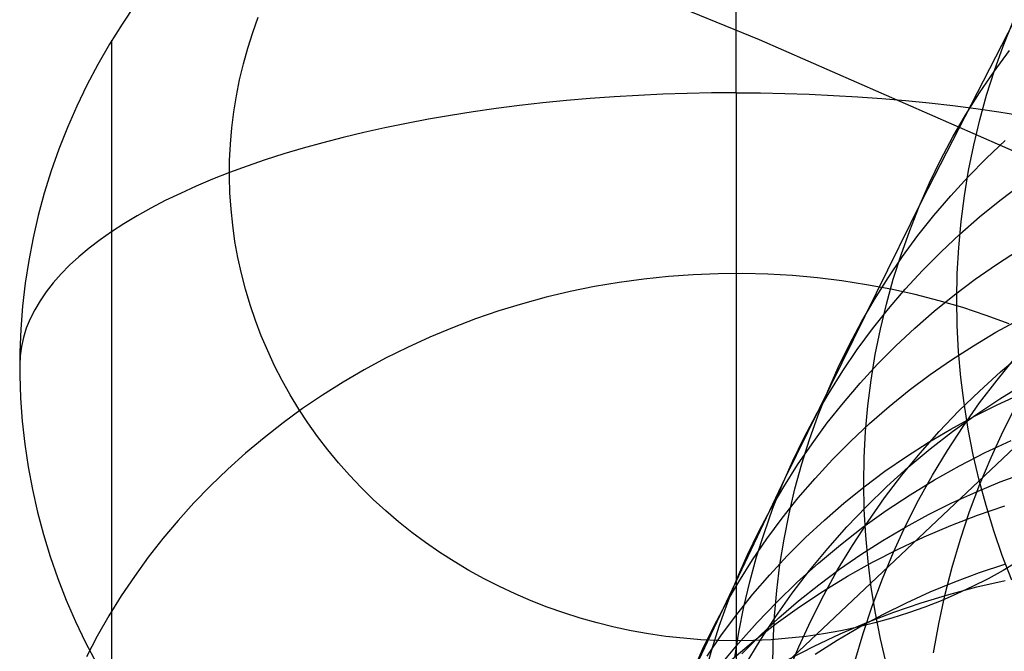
# Model space of a CAD drawing. Header units: millimetres. Extents: x 119 to 175.9, y -203.1 to -153.8.
# Tile 335 of 377: x 159.4 to 160.8, y -159.1 to -158.2. Entities that reach past the tile are written whole.
import ezdxf

# ---------------------------------------------------------------- set-up
doc = ezdxf.new("R2010")
doc.units = ezdxf.units.MM
doc.header["$MEASUREMENT"] = 0
doc.layers.add('Layer 01', color=5, linetype='Continuous', true_color=0x0000ff)
doc.layers.add('Livello 03', color=5, linetype='Continuous', true_color=0x0000ff)

msp = doc.modelspace()

# ---------------------------------------------------------------- linework, layer by layer
at = {"layer": 'Layer 01'}
for p, q in [((160.9183, -157.9477, 17.945), (160.658, -158.4552, 19.8669)), ((160.3664, -159.19, 49.5033), (161.6275, -157.9986, 54.1939)), ((159.5779, -158.1861, 15.661), (159.5598, -158.213, 15.65)), ((160.4029, -158.2162, 14.5905), (160.4029, -158.1869, 14.6069)), ((159.5598, -158.213, 15.65), (159.5427, -158.2403, 15.6387)), ((159.7392, -158.2245, 14.8931), (159.7468, -158.2033, 14.9018)), ((160.7697, -158.2433, 18.9244), (160.7828, -158.2103, 18.9348)), ((159.7324, -158.2459, 14.8843), (159.7392, -158.2245, 14.8931)), ((160.4029, -158.2461, 14.5752), (160.4029, -158.2162, 14.5905)), ((159.5427, -158.2403, 15.6387), (159.5267, -158.2682, 15.6272)), ((159.5459, -159.8027, 19.4514), (159.5459, -158.2351, 15.6408)), ((159.7264, -158.2676, 14.8754), (159.7324, -158.2459, 14.8843)), ((160.4029, -158.2765, 14.5608), (160.4029, -158.2461, 14.5752)), ((160.7573, -158.2779, 19.9306), (160.7783, -158.2493, 19.9415)), ((160.7577, -158.2766, 18.9139), (160.7697, -158.2433, 18.9244)), ((159.5267, -158.2682, 15.6272), (159.5117, -158.2967, 15.6155)), ((159.7212, -158.2894, 14.8664), (159.7264, -158.2676, 14.8754)), ((160.4029, -158.3073, 14.5475), (160.4029, -158.2765, 14.5608)), ((160.7374, -158.3072, 19.9196), (160.7573, -158.2779, 19.9306)), ((160.747, -158.3104, 18.9035), (160.7577, -158.2766, 18.9139)), ((159.5117, -158.2967, 15.6155), (159.4977, -158.3255, 15.6036)), ((159.7168, -158.3113, 14.8574), (159.7212, -158.2894, 14.8664)), ((160.3023, -158.3093, 14.5523), (160.269, -158.3108, 14.556)), ((160.3358, -158.3082, 14.5496), (160.3023, -158.3093, 14.5523)), ((160.3694, -158.3075, 14.548), (160.3358, -158.3082, 14.5496)), ((160.4029, -158.3073, 14.5475), (160.3694, -158.3075, 14.548)), ((160.4029, -158.3073, 14.5475), (160.4029, -158.3386, 14.5352)), ((160.4029, -158.3073, 14.5475), (160.4365, -158.3075, 14.548)), ((160.4365, -158.3075, 14.548), (160.4701, -158.3082, 14.5496)), ((160.4701, -158.3082, 14.5496), (160.5035, -158.3093, 14.5523)), ((160.5035, -158.3093, 14.5523), (160.5369, -158.3108, 14.556)), ((160.7186, -158.3372, 19.9085), (160.7374, -158.3072, 19.9196)), ((159.7133, -158.3334, 14.8483), (159.7168, -158.3113, 14.8574)), ((160.1375, -158.3212, 14.5812), (160.1054, -158.3248, 14.5901)), ((160.17, -158.3179, 14.5734), (160.1375, -158.3212, 14.5812)), ((160.2028, -158.3151, 14.5665), (160.17, -158.3179, 14.5734)), ((160.2358, -158.3128, 14.5607), (160.2028, -158.3151, 14.5665)), ((160.269, -158.3108, 14.556), (160.2358, -158.3128, 14.5607)), ((160.5369, -158.3108, 14.556), (160.5701, -158.3128, 14.5607)), ((160.5701, -158.3128, 14.5607), (160.6031, -158.3151, 14.5665)), ((160.6031, -158.3151, 14.5665), (160.6358, -158.3179, 14.5734)), ((160.6358, -158.3179, 14.5734), (160.6683, -158.3212, 14.5812)), ((160.6683, -158.3212, 14.5812), (160.7005, -158.3248, 14.5901)), ((160.7375, -158.3446, 18.8932), (160.747, -158.3104, 18.9035)), ((159.4977, -158.3255, 15.6036), (159.4849, -158.3548, 15.5916)), ((159.7106, -158.3556, 14.8392), (159.7133, -158.3334, 14.8483)), ((160.0421, -158.3334, 14.6109), (160.011, -158.3383, 14.6228)), ((160.0735, -158.3289, 14.6), (160.0421, -158.3334, 14.6109)), ((160.1054, -158.3248, 14.5901), (160.0735, -158.3289, 14.6)), ((160.7005, -158.3248, 14.5901), (160.7323, -158.3289, 14.6)), ((160.7008, -158.3679, 19.8974), (160.7186, -158.3372, 19.9085)), ((160.7323, -158.3289, 14.6), (160.7638, -158.3334, 14.6109)), ((160.7638, -158.3334, 14.6109), (160.7948, -158.3383, 14.6228)), ((159.9504, -158.3493, 14.6495), (159.9208, -158.3553, 14.6642)), ((159.9805, -158.3436, 14.6357), (159.9504, -158.3493, 14.6495)), ((160.011, -158.3383, 14.6228), (159.9805, -158.3436, 14.6357)), ((160.4029, -158.3386, 14.5352), (160.4029, -158.3703, 14.5241)), ((160.7293, -158.3791, 18.8829), (160.7375, -158.3446, 18.8932)), ((159.4849, -158.3548, 15.5916), (159.4732, -158.3846, 15.5794)), ((159.7087, -158.3779, 14.83), (159.7106, -158.3556, 14.8392)), ((159.8918, -158.3618, 14.6799), (159.8634, -158.3686, 14.6965)), ((159.9208, -158.3553, 14.6642), (159.8918, -158.3618, 14.6799)), ((159.7076, -158.4002, 14.8208), (159.7087, -158.3779, 14.83)), ((159.8357, -158.3758, 14.714), (159.8086, -158.3834, 14.7323)), ((159.8634, -158.3686, 14.6965), (159.8357, -158.3758, 14.714)), ((160.4029, -158.3703, 14.5241), (160.4029, -158.4023, 14.514)), ((160.6842, -158.3991, 19.8863), (160.7008, -158.3679, 19.8974)), ((160.7467, -158.3973, 20.8665), (160.7727, -158.3729, 20.8776)), ((159.4732, -158.3846, 15.5794), (159.4626, -158.4146, 15.567)), ((159.7822, -158.3912, 14.7515), (159.7565, -158.3995, 14.7715)), ((159.8086, -158.3834, 14.7323), (159.7822, -158.3912, 14.7515)), ((160.7223, -158.4139, 18.8727), (160.7293, -158.3791, 18.8829)), ((159.7074, -158.4225, 14.8116), (159.7076, -158.4002, 14.8208)), ((159.7565, -158.3995, 14.7715), (159.7315, -158.408, 14.7923)), ((160.4029, -158.4023, 14.514), (160.4029, -158.4347, 14.505)), ((160.6688, -158.431, 19.8752), (160.6842, -158.3991, 19.8863)), ((160.7217, -158.4226, 20.8554), (160.7467, -158.3973, 20.8665)), ((159.4626, -158.4146, 15.567), (159.4531, -158.445, 15.5545)), ((159.7074, -158.4169, 14.8139), (159.684, -158.4261, 14.8363)), ((159.7315, -158.408, 14.7923), (159.7074, -158.4169, 14.8139)), ((160.7165, -158.449, 18.8627), (160.7223, -158.4139, 18.8727)), ((159.684, -158.4261, 14.8363), (159.6615, -158.4356, 14.8593)), ((159.708, -158.4448, 14.8025), (159.7074, -158.4225, 14.8116)), ((160.6545, -158.4634, 19.8641), (160.6688, -158.431, 19.8752)), ((160.6977, -158.4487, 20.8441), (160.7217, -158.4226, 20.8554)), ((159.4531, -158.445, 15.5545), (159.4448, -158.4757, 15.5419)), ((159.6399, -158.4454, 14.8831), (159.6192, -158.4554, 14.9075)), ((159.6615, -158.4356, 14.8593), (159.6399, -158.4454, 14.8831)), ((159.7095, -158.4671, 14.7933), (159.708, -158.4448, 14.8025)), ((160.4029, -158.4347, 14.505), (160.4029, -158.4673, 14.4971)), ((160.765, -158.4554, 21.324), (160.7935, -158.4339, 21.3348)), ((159.6192, -158.4554, 14.9075), (159.5993, -158.4657, 14.9326)), ((160.658, -158.4552, 19.8669), (160.4701, -158.837, 21.1625)), ((160.6747, -158.4757, 20.8327), (160.6977, -158.4487, 20.8441)), ((160.712, -158.4843, 18.8527), (160.7165, -158.449, 18.8627)), ((160.7373, -158.4778, 21.313), (160.765, -158.4554, 21.324)), ((159.5993, -158.4657, 14.9326), (159.5804, -158.4763, 14.9583)), ((159.7118, -158.4893, 14.7841), (159.7095, -158.4671, 14.7933)), ((160.4029, -158.4673, 14.4971), (160.4029, -158.5002, 14.4904)), ((160.6414, -158.4963, 19.853), (160.6545, -158.4634, 19.8641)), ((159.4448, -158.4757, 15.5419), (159.4376, -158.5066, 15.5292)), ((159.5804, -158.4763, 14.9583), (159.5625, -158.4871, 14.9845)), ((160.6526, -158.5035, 20.8212), (160.6747, -158.4757, 20.8327)), ((160.7088, -158.5198, 18.8428), (160.712, -158.4843, 18.8527)), ((160.7104, -158.5013, 21.3018), (160.7373, -158.4778, 21.313)), ((159.5455, -158.4981, 15.0113), (159.5296, -158.5094, 15.0387)), ((159.5625, -158.4871, 14.9845), (159.5455, -158.4981, 15.0113)), ((159.7149, -158.5115, 14.775), (159.7118, -158.4893, 14.7841)), ((160.6295, -158.5297, 19.842), (160.6414, -158.4963, 19.853)), ((159.4376, -158.5066, 15.5292), (159.4317, -158.5377, 15.5163)), ((159.5296, -158.5094, 15.0387), (159.5146, -158.5208, 15.0665)), ((159.7189, -158.5335, 14.766), (159.7149, -158.5115, 14.775)), ((160.4029, -158.5002, 14.4904), (160.4029, -158.5333, 14.4848)), ((160.6316, -158.532, 20.8096), (160.6526, -158.5035, 20.8212)), ((160.6845, -158.5256, 21.2905), (160.7104, -158.5013, 21.3018)), ((159.5146, -158.5208, 15.0665), (159.5007, -158.5325, 15.0948)), ((160.6595, -158.5509, 21.279), (160.6845, -158.5256, 21.2905)), ((160.7068, -158.5554, 18.8331), (160.7088, -158.5198, 18.8428)), ((160.7608, -158.543, 21.7609), (160.7909, -158.5236, 21.7716)), ((159.4317, -158.5377, 15.5163), (159.4268, -158.569, 15.5035)), ((159.5007, -158.5325, 15.0948), (159.4879, -158.5443, 15.1235)), ((159.7237, -158.5554, 14.757), (159.7189, -158.5335, 14.766)), ((160.4029, -158.5333, 14.4848), (160.4029, -158.5666, 14.4803)), ((160.6117, -158.5613, 20.798), (160.6316, -158.532, 20.8096)), ((160.6188, -158.5635, 19.8309), (160.6295, -158.5297, 19.842)), ((159.4879, -158.5443, 15.1235), (159.4761, -158.5562, 15.1525)), ((160.6354, -158.577, 21.2674), (160.6595, -158.5509, 21.279)), ((160.7315, -158.5635, 21.75), (160.7608, -158.543, 21.7609)), ((159.4761, -158.5562, 15.1525), (159.4654, -158.5683, 15.182)), ((159.7293, -158.5771, 14.748), (159.7237, -158.5554, 14.757)), ((160.2762, -158.5633, 17.7336), (160.2424, -158.5679, 17.7317)), ((160.3101, -158.5597, 17.735), (160.2762, -158.5633, 17.7336)), ((160.3441, -158.5573, 17.736), (160.3101, -158.5597, 17.735)), ((160.3782, -158.556, 17.7366), (160.3441, -158.5573, 17.736)), ((160.4124, -158.5557, 17.7367), (160.3782, -158.556, 17.7366)), ((160.4029, -158.5666, 14.4803), (160.4029, -158.6, 14.4769)), ((160.4465, -158.5566, 17.7363), (160.4124, -158.5557, 17.7367)), ((160.4806, -158.5585, 17.7355), (160.4465, -158.5566, 17.7363)), ((160.5146, -158.5616, 17.7343), (160.4806, -158.5585, 17.7355)), ((160.5484, -158.5657, 17.7326), (160.5146, -158.5616, 17.7343)), ((160.5821, -158.5709, 17.7304), (160.5484, -158.5657, 17.7326)), ((160.5929, -158.5912, 20.7863), (160.6117, -158.5613, 20.798)), ((160.6094, -158.5976, 19.82), (160.6188, -158.5635, 19.8309)), ((160.7029, -158.5849, 21.7389), (160.7315, -158.5635, 21.75)), ((160.7062, -158.591, 18.8235), (160.7068, -158.5554, 18.8331)), ((159.4268, -158.569, 15.5035), (159.4232, -158.6005, 15.4905)), ((159.4558, -158.5806, 15.2117), (159.4472, -158.5929, 15.2418)), ((159.4654, -158.5683, 15.182), (159.4558, -158.5806, 15.2117)), ((159.7357, -158.5986, 14.7392), (159.7293, -158.5771, 14.748)), ((160.1754, -158.5803, 17.7265), (160.1424, -158.5882, 17.7233)), ((160.2088, -158.5736, 17.7293), (160.1754, -158.5803, 17.7265)), ((160.2424, -158.5679, 17.7317), (160.2088, -158.5736, 17.7293)), ((160.6156, -158.5772, 17.7278), (160.5821, -158.5709, 17.7304)), ((160.6124, -158.6039, 21.2557), (160.6354, -158.577, 21.2674)), ((160.6488, -158.5846, 17.7248), (160.6156, -158.5772, 17.7278)), ((159.4472, -158.5929, 15.2418), (159.4399, -158.6054, 15.2721)), ((160.1424, -158.5882, 17.7233), (160.1096, -158.5971, 17.7197)), ((160.5752, -158.6218, 20.7745), (160.5929, -158.5912, 20.7863)), ((160.6817, -158.593, 17.7213), (160.6488, -158.5846, 17.7248)), ((160.6752, -158.6074, 21.7276), (160.7029, -158.5849, 21.7389)), ((160.7143, -158.6024, 17.7174), (160.6817, -158.593, 17.7213)), ((160.7067, -158.6268, 18.8141), (160.7062, -158.591, 18.8235)), ((159.4232, -158.6005, 15.4905), (159.4207, -158.632, 15.4776)), ((159.4399, -158.6054, 15.2721), (159.4336, -158.618, 15.3026)), ((159.7429, -158.6199, 14.7304), (159.7357, -158.5986, 14.7392)), ((160.0772, -158.607, 17.7156), (160.0452, -158.618, 17.7111)), ((160.1096, -158.5971, 17.7197), (160.0772, -158.607, 17.7156)), ((160.4029, -158.6, 14.4769), (160.4029, -158.6336, 14.4747)), ((160.5904, -158.6316, 21.2438), (160.6124, -158.6039, 21.2557)), ((160.6012, -158.6321, 19.8091), (160.6094, -158.5976, 19.82)), ((160.6484, -158.6308, 21.7161), (160.6752, -158.6074, 21.7276)), ((160.7465, -158.613, 17.7131), (160.7143, -158.6024, 17.7174)), ((159.4336, -158.618, 15.3026), (159.4284, -158.6306, 15.3333)), ((159.751, -158.641, 14.7217), (159.7429, -158.6199, 14.7304)), ((160.0452, -158.618, 17.7111), (160.0136, -158.63, 17.7061)), ((160.7782, -158.6245, 17.7084), (160.7465, -158.613, 17.7131)), ((160.7599, -158.6363, 22.1892), (160.7914, -158.6191, 22.1997)), ((159.4207, -158.632, 15.4776), (159.4195, -158.6636, 15.4646)), ((159.4284, -158.6306, 15.3333), (159.4244, -158.6433, 15.3641)), ((160.0136, -158.63, 17.7061), (159.9825, -158.643, 17.7008)), ((160.4029, -158.6336, 14.4747), (160.4029, -158.6671, 14.4736)), ((160.5586, -158.653, 20.7628), (160.5752, -158.6218, 20.7745)), ((160.5694, -158.6601, 21.2319), (160.5904, -158.6316, 21.2438)), ((160.5942, -158.667, 19.7983), (160.6012, -158.6321, 19.8091)), ((160.6224, -158.6551, 21.7044), (160.6484, -158.6308, 21.7161)), ((160.7086, -158.6625, 18.8048), (160.7067, -158.6268, 18.8141)), ((159.4244, -158.6433, 15.3641), (159.4216, -158.656, 15.3951)), ((159.7598, -158.6618, 14.7132), (159.751, -158.641, 14.7217)), ((159.9825, -158.643, 17.7008), (159.9519, -158.657, 17.695)), ((160.729, -158.6547, 22.1785), (160.7599, -158.6363, 22.1892)), ((159.4216, -158.656, 15.3951), (159.4199, -158.6688, 15.4261)), ((159.7693, -158.6823, 14.7048), (159.7598, -158.6618, 14.7132)), ((159.9519, -158.657, 17.695), (159.9218, -158.6719, 17.6889)), ((160.5431, -158.6848, 20.751), (160.5586, -158.653, 20.7628)), ((160.5494, -158.6894, 21.2199), (160.5694, -158.6601, 21.2319)), ((160.5974, -158.6803, 21.6926), (160.6224, -158.6551, 21.7044)), ((160.6989, -158.6741, 22.1675), (160.729, -158.6547, 22.1785)), ((159.4199, -158.6688, 15.4261), (159.4193, -158.6815, 15.4572)), ((159.4195, -158.6636, 15.4646), (159.4194, -158.6952, 15.4516)), ((159.9218, -158.6719, 17.6889), (159.8923, -158.6879, 17.6823)), ((160.4029, -158.6671, 14.4736), (160.4029, -158.7007, 14.4737)), ((160.5885, -158.702, 19.7876), (160.5942, -158.667, 19.7983)), ((160.6695, -158.6945, 22.1563), (160.6989, -158.6741, 22.1675)), ((160.7117, -158.6982, 18.7957), (160.7086, -158.6625, 18.8048)), ((160.7613, -158.702, 50.3752), (160.7863, -158.6716, 50.3604)), ((160.7663, -158.6907, 49.8121), (160.7965, -158.6655, 49.7973)), ((159.7797, -158.7025, 14.6965), (159.7693, -158.6823, 14.7048)), ((159.8923, -158.6879, 17.6823), (159.8634, -158.7047, 17.6754)), ((160.5289, -158.7172, 20.7392), (160.5431, -158.6848, 20.751)), ((160.5734, -158.7063, 21.6807), (160.5974, -158.6803, 21.6926)), ((159.4194, -158.6952, 15.4516), (159.4205, -158.7268, 15.4386)), ((159.7908, -158.7223, 14.6883), (159.7797, -158.7025, 14.6965)), ((160.4029, -158.7007, 14.4737), (160.4029, -158.7343, 14.4749)), ((160.5306, -158.7193, 21.2079), (160.5494, -158.6894, 21.2199)), ((160.5841, -158.7373, 19.777), (160.5885, -158.702, 19.7876)), ((160.6409, -158.7159, 22.1449), (160.6695, -158.6945, 22.1563)), ((160.7161, -158.7337, 18.7869), (160.7117, -158.6982, 18.7957)), ((160.7371, -158.717, 49.827), (160.7663, -158.6907, 49.8121)), ((160.7374, -158.7333, 50.3899), (160.7613, -158.702, 50.3752)), ((159.8634, -158.7047, 17.6754), (159.8352, -158.7225, 17.6681)), ((160.5503, -158.7332, 21.6686), (160.5734, -158.7063, 21.6807)), ((160.6132, -158.7383, 22.1332), (160.6409, -158.7159, 22.1449)), ((160.7652, -158.7279, 49.2721), (160.7988, -158.7073, 49.2576)), ((159.4205, -158.7268, 15.4386), (159.4228, -158.7584, 15.4256)), ((159.8026, -158.7418, 14.6803), (159.7908, -158.7223, 14.6883)), ((159.8352, -158.7225, 17.6681), (159.8077, -158.7412, 17.6604)), ((160.5129, -158.7498, 21.1958), (160.5306, -158.7193, 21.2079)), ((160.5158, -158.75, 20.7274), (160.5289, -158.7172, 20.7392)), ((160.709, -158.7444, 49.8418), (160.7371, -158.717, 49.827)), ((160.7324, -158.7496, 49.2866), (160.7652, -158.7279, 49.2721)), ((160.7617, -158.7358, 22.6099), (160.7946, -158.7208, 22.6202)), ((159.8077, -158.7412, 17.6604), (159.7809, -158.7607, 17.6523)), ((159.8151, -158.7608, 14.6724), (159.8026, -158.7418, 14.6803)), ((160.4029, -158.7343, 14.4749), (160.4029, -158.7678, 14.4773)), ((160.5283, -158.7609, 21.6565), (160.5503, -158.7332, 21.6686)), ((160.5809, -158.7728, 19.7666), (160.5841, -158.7373, 19.777)), ((160.5864, -158.7616, 22.1214), (160.6132, -158.7383, 22.1332)), ((160.7147, -158.7655, 50.4045), (160.7374, -158.7333, 50.3899)), ((160.7218, -158.7692, 18.7782), (160.7161, -158.7337, 18.7869)), ((160.7294, -158.752, 22.5994), (160.7617, -158.7358, 22.6099)), ((160.7697, -158.7723, 50.9585), (160.7876, -158.7368, 50.9444)), ((160.4963, -158.781, 21.1837), (160.5129, -158.7498, 21.1958)), ((160.504, -158.7834, 20.7157), (160.5158, -158.75, 20.7274)), ((160.6818, -158.7728, 49.8567), (160.709, -158.7444, 49.8418)), ((160.6978, -158.7692, 22.5887), (160.7294, -158.752, 22.5994)), ((160.7004, -158.7725, 49.3013), (160.7324, -158.7496, 49.2866)), ((159.4228, -158.7584, 15.4256), (159.4263, -158.7898, 15.4126)), ((159.7809, -158.7607, 17.6523), (159.7548, -158.7811, 17.644)), ((159.8284, -158.7795, 14.6648), (159.8151, -158.7608, 14.6724)), ((160.4029, -158.7678, 14.4773), (160.4029, -158.8012, 14.4808)), ((160.5073, -158.7894, 21.6442), (160.5283, -158.7609, 21.6565)), ((160.5604, -158.7859, 22.1095), (160.5864, -158.7616, 22.1214)), ((160.6669, -158.7875, 22.5776), (160.6978, -158.7692, 22.5887)), ((160.6931, -158.7986, 50.4191), (160.7147, -158.7655, 50.4045)), ((160.7287, -158.8045, 18.7697), (160.7218, -158.7692, 18.7782)), ((159.7548, -158.7811, 17.644), (159.7295, -158.8023, 17.6352)), ((159.8424, -158.7977, 14.6573), (159.8284, -158.7795, 14.6648)), ((160.4809, -158.8128, 21.1716), (160.4963, -158.781, 21.1837)), ((160.4933, -158.8171, 20.704), (160.504, -158.7834, 20.7157)), ((160.579, -158.8084, 19.7562), (160.5809, -158.7728, 19.7666)), ((160.6557, -158.8022, 49.8716), (160.6818, -158.7728, 49.8567)), ((160.6694, -158.7966, 49.3161), (160.7004, -158.7725, 49.3013)), ((160.7531, -158.8084, 50.9724), (160.7697, -158.7723, 50.9585)), ((159.4263, -158.7898, 15.4126), (159.4309, -158.8211, 15.3997)), ((160.4874, -158.8185, 21.6319), (160.5073, -158.7894, 21.6442)), ((160.5354, -158.811, 22.0973), (160.5604, -158.7859, 22.1095)), ((160.6368, -158.8068, 22.5664), (160.6669, -158.7875, 22.5776)), ((160.6393, -158.8218, 49.3309), (160.6694, -158.7966, 49.3161)), ((160.7449, -158.8016, 48.7553), (160.7807, -158.7849, 48.7413)), ((159.7295, -158.8023, 17.6352), (159.705, -158.8243, 17.6262)), ((159.857, -158.8155, 14.65), (159.8424, -158.7977, 14.6573)), ((160.4029, -158.8012, 14.4808), (160.4029, -158.8344, 14.4855)), ((160.5784, -158.844, 19.7461), (160.579, -158.8084, 19.7562)), ((160.6074, -158.8272, 22.5548), (160.6368, -158.8068, 22.5664)), ((160.6307, -158.8325, 49.8864), (160.6557, -158.8022, 49.8716)), ((160.6728, -158.8324, 50.4335), (160.6931, -158.7986, 50.4191)), ((160.7098, -158.8197, 48.7694), (160.7449, -158.8016, 48.7553)), ((160.7368, -158.8396, 18.7614), (160.7287, -158.8045, 18.7697)), ((160.7377, -158.8451, 50.9861), (160.7531, -158.8084, 50.9724)), ((159.4309, -158.8211, 15.3997), (159.4368, -158.8523, 15.3869)), ((159.8723, -158.8328, 14.6429), (159.857, -158.8155, 14.65)), ((160.4667, -158.8451, 21.1595), (160.4809, -158.8128, 21.1716)), ((160.4686, -158.8484, 21.6195), (160.4874, -158.8185, 21.6319)), ((160.4839, -158.8513, 20.6924), (160.4933, -158.8171, 20.704)), ((160.5114, -158.8371, 22.0851), (160.5354, -158.811, 22.0973)), ((160.6101, -158.8481, 49.3457), (160.6393, -158.8218, 49.3309)), ((160.6755, -158.839, 48.7837), (160.7098, -158.8197, 48.7694)), ((159.705, -158.8243, 17.6262), (159.6814, -158.8471, 17.6168)), ((159.8882, -158.8495, 14.636), (159.8723, -158.8328, 14.6429)), ((160.4701, -158.837, 21.1625), (160.2842, -159.2282, 22.3676)), ((160.4029, -158.8344, 14.4855), (160.4029, -158.8675, 14.4913)), ((160.4883, -158.8639, 22.0727), (160.5114, -158.8371, 22.0851)), ((160.5788, -158.8486, 22.5431), (160.6074, -158.8272, 22.5548)), ((160.6069, -158.8638, 49.9011), (160.6307, -158.8325, 49.8864)), ((160.6536, -158.8671, 50.4478), (160.6728, -158.8324, 50.4335)), ((160.7658, -158.8419, 23.0238), (160.7998, -158.8292, 23.0337)), ((159.6814, -158.8471, 17.6168), (159.6586, -158.8706, 17.6071)), ((159.9047, -158.8658, 14.6293), (159.8882, -158.8495, 14.636)), ((160.4509, -158.8789, 21.6071), (160.4686, -158.8484, 21.6195)), ((160.4536, -158.8779, 21.1473), (160.4667, -158.8451, 21.1595)), ((160.5511, -158.8709, 22.5312), (160.5788, -158.8486, 22.5431)), ((160.579, -158.8798, 19.736), (160.5784, -158.844, 19.7461)), ((160.582, -158.8754, 49.3606), (160.6101, -158.8481, 49.3457)), ((160.6419, -158.8595, 48.7981), (160.6755, -158.839, 48.7837)), ((160.7237, -158.8825, 50.9996), (160.7377, -158.8451, 50.9861)), ((160.7323, -158.8558, 23.0137), (160.7658, -158.8419, 23.0238)), ((160.7462, -158.8744, 18.7534), (160.7368, -158.8396, 18.7614)), ((159.4368, -158.8523, 15.3869), (159.4438, -158.8832, 15.3742)), ((160.4663, -158.8915, 22.0602), (160.4883, -158.8639, 22.0727)), ((160.4758, -158.8857, 20.6809), (160.4839, -158.8513, 20.6924)), ((160.5842, -158.896, 49.9158), (160.6069, -158.8638, 49.9011)), ((160.6091, -158.8813, 48.8126), (160.6419, -158.8595, 48.7981)), ((160.6994, -158.8707, 23.0032), (160.7323, -158.8558, 23.0137)), ((159.6586, -158.8706, 17.6071), (159.6367, -158.8949, 17.5971)), ((159.9219, -158.8815, 14.6228), (159.9047, -158.8658, 14.6293)), ((160.4029, -158.8675, 14.4913), (160.4029, -158.9004, 14.4982)), ((160.4418, -158.9112, 21.1353), (160.4536, -158.8779, 21.1473)), ((160.5242, -158.8942, 22.5191), (160.5511, -158.8709, 22.5312)), ((160.5549, -158.9037, 49.3755), (160.582, -158.8754, 49.3606)), ((160.6358, -158.9024, 50.4619), (160.6536, -158.8671, 50.4478)), ((160.6672, -158.8868, 22.9924), (160.6994, -158.8707, 23.0032)), ((160.7347, -158.8876, 48.2471), (160.7722, -158.8747, 48.2339)), ((160.7568, -158.9089, 18.7456), (160.7462, -158.8744, 18.7534)), ((159.4438, -158.8832, 15.3742), (159.4519, -158.914, 15.3616)), ((159.9396, -158.8967, 14.6166), (159.9219, -158.8815, 14.6228)), ((160.4343, -158.9101, 21.5946), (160.4509, -158.8789, 21.6071)), ((160.4453, -158.9199, 22.0476), (160.4663, -158.8915, 22.0602)), ((160.4689, -158.9205, 20.6694), (160.4758, -158.8857, 20.6809)), ((160.5772, -158.9041, 48.8273), (160.6091, -158.8813, 48.8126)), ((160.581, -158.9155, 19.7262), (160.579, -158.8798, 19.736)), ((160.6356, -158.904, 22.9814), (160.6672, -158.8868, 22.9924)), ((160.6977, -158.9018, 48.2606), (160.7347, -158.8876, 48.2471)), ((160.7111, -158.9204, 51.0129), (160.7237, -158.8825, 50.9996)), ((159.6367, -158.8949, 17.5971), (159.6158, -158.9198, 17.5869)), ((159.9579, -158.9113, 14.6106), (159.9396, -158.8967, 14.6166)), ((160.4029, -158.9004, 14.4982), (160.4029, -158.933, 14.5062)), ((160.4983, -158.9184, 22.5068), (160.5242, -158.8942, 22.5191)), ((160.5288, -158.9331, 49.3904), (160.5549, -158.9037, 49.3755)), ((160.5462, -158.9282, 48.842), (160.5772, -158.9041, 48.8273)), ((160.5627, -158.929, 49.9304), (160.5842, -158.896, 49.9158)), ((160.6047, -158.9222, 22.9701), (160.6356, -158.904, 22.9814)), ((160.6192, -158.9385, 50.4759), (160.6358, -158.9024, 50.4619)), ((160.6613, -158.9173, 48.2742), (160.6977, -158.9018, 48.2606)), ((159.4519, -158.914, 15.3616), (159.4612, -158.9444, 15.349)), ((159.9767, -158.9253, 14.6048), (159.9579, -158.9113, 14.6106)), ((160.4189, -158.9418, 21.5821), (160.4343, -158.9101, 21.5946)), ((160.4312, -158.9449, 21.1232), (160.4418, -158.9112, 21.1353)), ((160.4733, -158.9435, 22.4943), (160.4983, -158.9184, 22.5068)), ((160.5842, -158.9512, 19.7165), (160.581, -158.9155, 19.7262)), ((160.6255, -158.9341, 48.2881), (160.6613, -158.9173, 48.2742)), ((160.7686, -158.9431, 18.738), (160.7568, -158.9089, 18.7456)), ((159.6158, -158.9198, 17.5869), (159.5958, -158.9454, 17.5764)), ((159.9961, -158.9386, 14.5993), (159.9767, -158.9253, 14.6048)), ((160.4254, -158.9491, 22.0349), (160.4453, -158.9199, 22.0476)), ((160.4632, -158.9555, 20.658), (160.4689, -158.9205, 20.6694)), ((160.5161, -158.9533, 48.8568), (160.5462, -158.9282, 48.842)), ((160.5424, -158.9628, 49.9449), (160.5627, -158.929, 49.9304)), ((160.5745, -158.9415, 22.9585), (160.6047, -158.9222, 22.9701)), ((160.6997, -158.9588, 51.0259), (160.7111, -158.9204, 51.0129)), ((159.4612, -158.9444, 15.349), (159.4717, -158.9745, 15.3367)), ((159.5958, -158.9454, 17.5764), (159.5768, -158.9716, 17.5656)), ((160.0159, -158.9514, 14.5941), (159.9961, -158.9386, 14.5993)), ((160.4029, -158.933, 14.5062), (160.4029, -158.9653, 14.5153)), ((160.4047, -158.9741, 21.5697), (160.4189, -158.9418, 21.5821)), ((160.4218, -158.979, 21.1113), (160.4312, -158.9449, 21.1232)), ((160.4492, -158.9694, 22.4817), (160.4733, -158.9435, 22.4943)), ((160.5039, -158.9634, 49.4052), (160.5288, -158.9331, 49.3904)), ((160.5451, -158.9618, 22.9467), (160.5745, -158.9415, 22.9585)), ((160.5905, -158.9521, 48.3021), (160.6255, -158.9341, 48.2881)), ((160.6039, -158.9751, 50.4897), (160.6192, -158.9385, 50.4759)), ((160.7816, -158.9769, 18.7307), (160.7686, -158.9431, 18.738)), ((160.0362, -158.9635, 14.5891), (160.0159, -158.9514, 14.5941)), ((160.4066, -158.9789, 22.0222), (160.4254, -158.9491, 22.0349)), ((160.4588, -158.9908, 20.6468), (160.4632, -158.9555, 20.658)), ((160.487, -158.9796, 48.8716), (160.5161, -158.9533, 48.8568)), ((160.5561, -158.9714, 48.3163), (160.5905, -158.9521, 48.3021)), ((160.5887, -158.9868, 19.7071), (160.5842, -158.9512, 19.7165)), ((160.6898, -158.9977, 51.0387), (160.6997, -158.9588, 51.0259)), ((160.7373, -158.9665, 23.422), (160.7719, -158.955, 23.4318)), ((160.79, -158.9514, 14.5941), (160.7697, -158.9635, 14.5891)), ((159.5768, -158.9716, 17.5656), (159.5587, -158.9984, 17.5545)), ((160.0569, -158.9749, 14.5844), (160.0362, -158.9635, 14.5891)), ((160.4029, -158.9653, 14.5153), (160.4029, -158.9973, 14.5256)), ((160.4262, -158.9962, 22.469), (160.4492, -158.9694, 22.4817)), ((160.4801, -158.9946, 49.42), (160.5039, -158.9634, 49.4052)), ((160.5165, -158.9831, 22.9347), (160.5451, -158.9618, 22.9467)), ((160.5226, -158.9919, 48.3306), (160.5561, -158.9714, 48.3163)), ((160.5233, -158.9973, 49.9593), (160.5424, -158.9628, 49.9449)), ((160.7033, -158.9791, 23.412), (160.7373, -158.9665, 23.422)), ((160.7697, -158.9635, 14.5891), (160.749, -158.9749, 14.5844)), ((159.4717, -158.9745, 15.3367), (159.4833, -159.0042, 15.3244)), ((160.0781, -158.9857, 14.5799), (160.0569, -158.9749, 14.5844)), ((160.0996, -158.9958, 14.5758), (160.0781, -158.9857, 14.5799)), ((160.3889, -159.0094, 22.0094), (160.4066, -158.9789, 22.0222)), ((160.3917, -159.0069, 21.5572), (160.4047, -158.9741, 21.5697)), ((160.4137, -159.0135, 21.0994), (160.4218, -158.979, 21.1113)), ((160.4589, -159.0069, 48.8865), (160.487, -158.9796, 48.8716)), ((160.4888, -159.0054, 22.9224), (160.5165, -158.9831, 22.9347)), ((160.59, -159.0124, 50.5033), (160.6039, -158.9751, 50.4897)), ((160.6697, -158.9929, 23.4015), (160.7033, -158.9791, 23.412)), ((160.6951, -158.9964, 47.7607), (160.7336, -158.9861, 47.7481)), ((160.7278, -158.9857, 14.5799), (160.7063, -158.9958, 14.5758)), ((160.749, -158.9749, 14.5844), (160.7278, -158.9857, 14.5799)), ((160.7336, -158.9861, 47.7481), (160.7726, -158.9773, 47.7359)), ((159.5587, -158.9984, 17.5545), (159.5417, -159.0258, 17.5433)), ((160.1215, -159.0052, 14.5719), (160.0996, -158.9958, 14.5758)), ((160.4029, -158.9973, 14.5256), (160.4029, -159.0289, 14.5369)), ((160.4042, -159.0238, 22.4561), (160.4262, -158.9962, 22.469)), ((160.4557, -159.0262, 20.6357), (160.4588, -158.9908, 20.6468)), ((160.4574, -159.0267, 49.4348), (160.4801, -158.9946, 49.42)), ((160.4899, -159.0136, 48.3451), (160.5226, -158.9919, 48.3306)), ((160.5055, -159.0326, 49.9735), (160.5233, -158.9973, 49.9593)), ((160.5944, -159.0223, 19.6978), (160.5887, -158.9868, 19.7071)), ((160.6368, -159.0078, 23.3908), (160.6697, -158.9929, 23.4015)), ((160.657, -159.0079, 47.7735), (160.6951, -158.9964, 47.7607)), ((160.6812, -159.0369, 51.0512), (160.6898, -158.9977, 51.0387)), ((160.7063, -158.9958, 14.5758), (160.6844, -159.0052, 14.5719)), ((159.4833, -159.0042, 15.3244), (159.4959, -159.0336, 15.3123)), ((160.1437, -159.0138, 14.5684), (160.1215, -159.0052, 14.5719)), ((160.3724, -159.0405, 21.9966), (160.3889, -159.0094, 22.0094)), ((160.3799, -159.0401, 21.5447), (160.3917, -159.0069, 21.5572)), ((160.4318, -159.0352, 48.9014), (160.4589, -159.0069, 48.8865)), ((160.4619, -159.0286, 22.91), (160.4888, -159.0054, 22.9224)), ((160.5773, -159.0503, 50.5166), (160.59, -159.0124, 50.5033)), ((160.6045, -159.0238, 23.3798), (160.6368, -159.0078, 23.3908)), ((160.6194, -159.0208, 47.7865), (160.657, -159.0079, 47.7735)), ((160.6844, -159.0052, 14.5719), (160.6621, -159.0138, 14.5684)), ((159.5417, -159.0258, 17.5433), (159.5257, -159.0537, 17.5318)), ((160.1663, -159.0218, 14.5651), (160.1437, -159.0138, 14.5684)), ((160.1891, -159.029, 14.5621), (160.1663, -159.0218, 14.5651)), ((160.3832, -159.0521, 22.4432), (160.4042, -159.0238, 22.4561)), ((160.4068, -159.0482, 21.0875), (160.4137, -159.0135, 21.0994)), ((160.436, -159.0597, 49.4494), (160.4574, -159.0267, 49.4348)), ((160.4539, -159.0618, 20.6247), (160.4557, -159.0262, 20.6357)), ((160.458, -159.0365, 48.3597), (160.4899, -159.0136, 48.3451)), ((160.5729, -159.0409, 23.3685), (160.6045, -159.0238, 23.3798)), ((160.5825, -159.0351, 47.7998), (160.6194, -159.0208, 47.7865)), ((160.6014, -159.0576, 19.6888), (160.5944, -159.0223, 19.6978)), ((160.6396, -159.0218, 14.5651), (160.6167, -159.029, 14.5621)), ((160.6621, -159.0138, 14.5684), (160.6396, -159.0218, 14.5651)), ((159.4959, -159.0336, 15.3123), (159.5097, -159.0625, 15.3004)), ((160.2122, -159.0355, 14.5594), (160.1891, -159.029, 14.5621)), ((160.2356, -159.0413, 14.5571), (160.2122, -159.0355, 14.5594)), ((160.357, -159.0721, 21.9837), (160.3724, -159.0405, 21.9966)), ((160.3693, -159.0738, 21.5324), (160.3799, -159.0401, 21.5447)), ((160.4029, -159.0289, 14.5369), (160.4029, -159.0602, 14.5493)), ((160.4058, -159.0645, 48.9163), (160.4318, -159.0352, 48.9014)), ((160.427, -159.0605, 48.3744), (160.458, -159.0365, 48.3597)), ((160.4359, -159.0528, 22.8974), (160.4619, -159.0286, 22.91)), ((160.489, -159.0686, 49.9875), (160.5055, -159.0326, 49.9735)), ((160.5461, -159.0506, 47.8133), (160.5825, -159.0351, 47.7998)), ((160.5936, -159.0355, 14.5594), (160.5703, -159.0413, 14.5571)), ((160.6167, -159.029, 14.5621), (160.5936, -159.0355, 14.5594)), ((160.674, -159.0766, 51.0634), (160.6812, -159.0369, 51.0512)), ((159.5257, -159.0537, 17.5318), (159.5108, -159.0821, 17.5201)), ((160.2591, -159.0463, 14.555), (160.2356, -159.0413, 14.5571)), ((160.2828, -159.0505, 14.5533), (160.2591, -159.0463, 14.555)), ((160.3067, -159.054, 14.5519), (160.2828, -159.0505, 14.5533)), ((160.3306, -159.0567, 14.5507), (160.3067, -159.054, 14.5519)), ((160.3633, -159.0812, 22.4302), (160.3832, -159.0521, 22.4432)), ((160.4012, -159.0832, 21.0758), (160.4068, -159.0482, 21.0875)), ((160.4109, -159.0778, 22.8846), (160.4359, -159.0528, 22.8974)), ((160.4992, -159.054, 14.5519), (160.4752, -159.0567, 14.5507)), ((160.5231, -159.0505, 14.5533), (160.4992, -159.054, 14.5519)), ((160.5103, -159.0674, 47.8271), (160.5461, -159.0506, 47.8133)), ((160.5468, -159.0463, 14.555), (160.5231, -159.0505, 14.5533)), ((160.542, -159.0591, 23.3569), (160.5729, -159.0409, 23.3685)), ((160.5703, -159.0413, 14.5571), (160.5468, -159.0463, 14.555)), ((160.5661, -159.0886, 50.5298), (160.5773, -159.0503, 50.5166)), ((159.5097, -159.0625, 15.3004), (159.5246, -159.091, 15.2887)), ((160.3547, -159.0586, 14.5499), (160.3306, -159.0567, 14.5507)), ((160.3788, -159.0598, 14.5495), (160.3547, -159.0586, 14.5499)), ((160.4029, -159.0602, 14.5493), (160.3788, -159.0598, 14.5495)), ((160.3809, -159.0947, 48.9311), (160.4058, -159.0645, 48.9163)), ((160.397, -159.0857, 48.3891), (160.427, -159.0605, 48.3744)), ((160.4271, -159.0598, 14.5495), (160.4029, -159.0602, 14.5493)), ((160.4029, -159.0602, 14.5493), (160.4029, -159.0909, 14.5628)), ((160.4157, -159.0934, 49.4639), (160.436, -159.0597, 49.4494)), ((160.4512, -159.0586, 14.5499), (160.4271, -159.0598, 14.5495)), ((160.4752, -159.0567, 14.5507), (160.4512, -159.0586, 14.5499)), ((160.4534, -159.0974, 20.6139), (160.4539, -159.0618, 20.6247)), ((160.4753, -159.0854, 47.841), (160.5103, -159.0674, 47.8271)), ((160.5118, -159.0783, 23.3451), (160.542, -159.0591, 23.3569)), ((160.6097, -159.0927, 19.68), (160.6014, -159.0576, 19.6888)), ((160.3428, -159.1044, 21.9709), (160.357, -159.0721, 21.9837)), ((160.3599, -159.1079, 21.52), (160.3693, -159.0738, 21.5324)), ((160.4737, -159.1052, 50.0014), (160.489, -159.0686, 49.9875))]:
    msp.add_line(p, q, dxfattribs=at)
at = {"layer": 'Livello 03'}
for p, q in [((160.0238, -158.0659, 57.5455), (160.4345, -158.2339, 57.4957)), ((160.4345, -158.2339, 57.4957), (160.8404, -158.4119, 57.4447))]:
    msp.add_line(p, q, dxfattribs=at)

doc.saveas('drawing.dxf')
